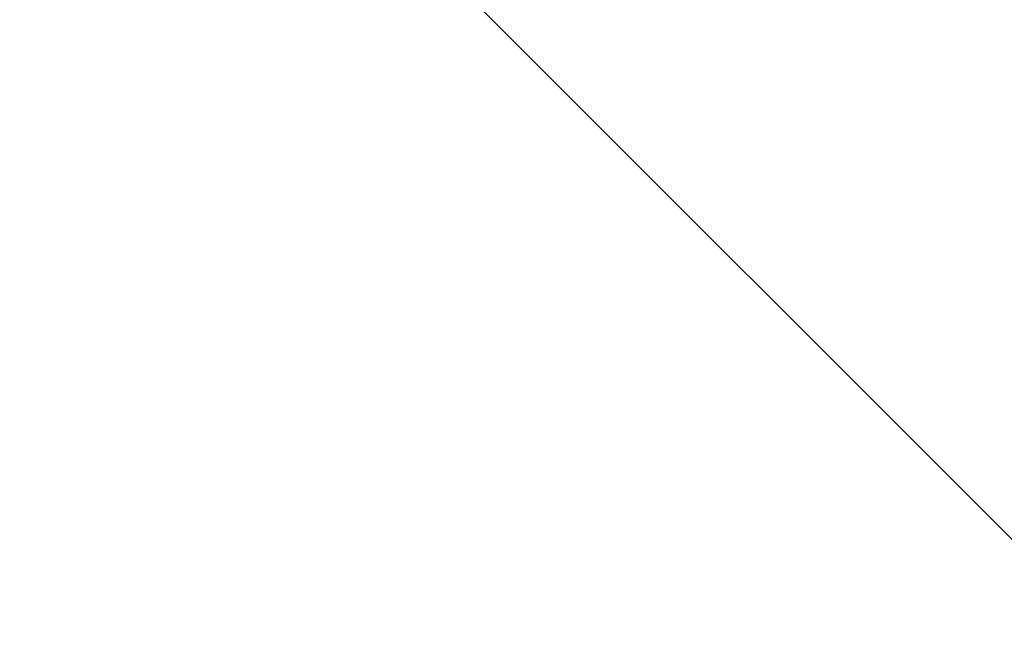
# Model space of a CAD drawing. Header units: millimetres. Extents: x -281 to 121694, y -16481 to 65128.
# Tile 885 of 1056: x 24831 to 24941, y 30021 to 30089. Entities that reach past the tile are written whole.
import ezdxf

# ---------------------------------------------------------------- set-up
doc = ezdxf.new("R2010")
doc.units = ezdxf.units.MM
doc.layers.add('A--L28__Hoofddraagconstructies', color=3, linetype='Continuous', lineweight=5)

# ---------------------------------------------------------------- blocks, each defined once
blk = doc.blocks.new('28_SCO_TLB_column concrete precast square - 250x950-2181636-L_80_ 12')
at = {"layer": 'A--L28__Hoofddraagconstructies', "lineweight": 13}
h = blk.add_hatch(dxfattribs=at)
h.set_pattern_fill('FP_28', color=41, style=0, pattern_type=2)
h.set_pattern_definition([(135, (30125, -24575), (-106.066, -106.066), []), (225, (30125, -24575), (106.066, -106.066), []), (140, (30125, -24575), (31.3759, 358.6306), [37.5, -412.5]), (85, (30125, -24575), (-376.0957, -69.376), [30, -330]), (190.451, (30127.6, -24545.1), (-344.7173, 289.2568), [31.87, -350.571]), (136.184, (30025, -24575), (82.7615, 533.62), [56.25, -618.75]), (186.636, (30031.9, -24530.53), (-487.062, 467.3284), [47.805, -525.857]), (81.184, (30025, -24575), (-487.058, 467.333), [45, -495]), (111, (30050, -24525), (201.3095, 298.454), [37.5, -412.5]), (56, (30050, -24525), (-362.575, 121.657), [30, -330]), (161.451, (30066.78, -24500.13), (-161.262, 420.112), [31.87, -350.571]), (127.5, (30125, -24575), (-166.44693, 6.07993), [3.353, -322.647, 3.353, -331.647, -331.25]), (127.5, (30125, -24575), (-166.44693, 6.07993), [-661, 3.353, -327.897]), (97.5, (30125, -24575), (-197.20586, 131.5348), [3.353, -187.647, 3.353, -315.147, -126.25]), (97.5, (30125, -24575), (-197.20586, 131.5348), [-509.5, 3.353, -122.897]), (57.5, (30125, -24686.5), (11.27744, 266.9112), [3.353, -121.647, 3.353, -386.647, -517.5]), (57.5, (30125, -24686.5), (11.27744, 266.9112), [-515, 3.353, -514.147]), (47.5, (30125, -24736.5), (-50.0525, 291.5931), [3.353, -159.147, 3.353, -255.647, -367.5]), (47.5, (30125, -24736.5), (-50.0525, 291.5931), [-421.5, 3.353, -364.147]), (47.5, (30125, -24736.5), (-50.0525, 291.5931), [3.353, -159.147, 3.353, -255.647, -367.5]), (47.5, (30125, -24736.5), (-50.0525, 291.5931), [-421.5, 3.353, -364.147])])
h.paths.add_polyline_path([(125, -475), (125, 475), (-125, 475), (-125, -475)])
blk = doc.blocks.new('TBR-B-BWK-C-BES-ARC-R25_rvt-1-L_80_ 12')
at = {"layer": 'A--L28__Hoofddraagconstructies', "color": 241, "lineweight": 18, "rotation": 270.0000000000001}
blk.add_blockref('28_SCO_TLB_column concrete precast square - 250x950-2181636-L_80_ 12', (24575, 30125), dxfattribs=at)

msp = doc.modelspace()

# ---------------------------------------------------------------- block references
at = {"lineweight": 5}
msp.add_blockref('TBR-B-BWK-C-BES-ARC-R25_rvt-1-L_80_ 12', (0, 0), dxfattribs=at)

doc.saveas('drawing.dxf')
